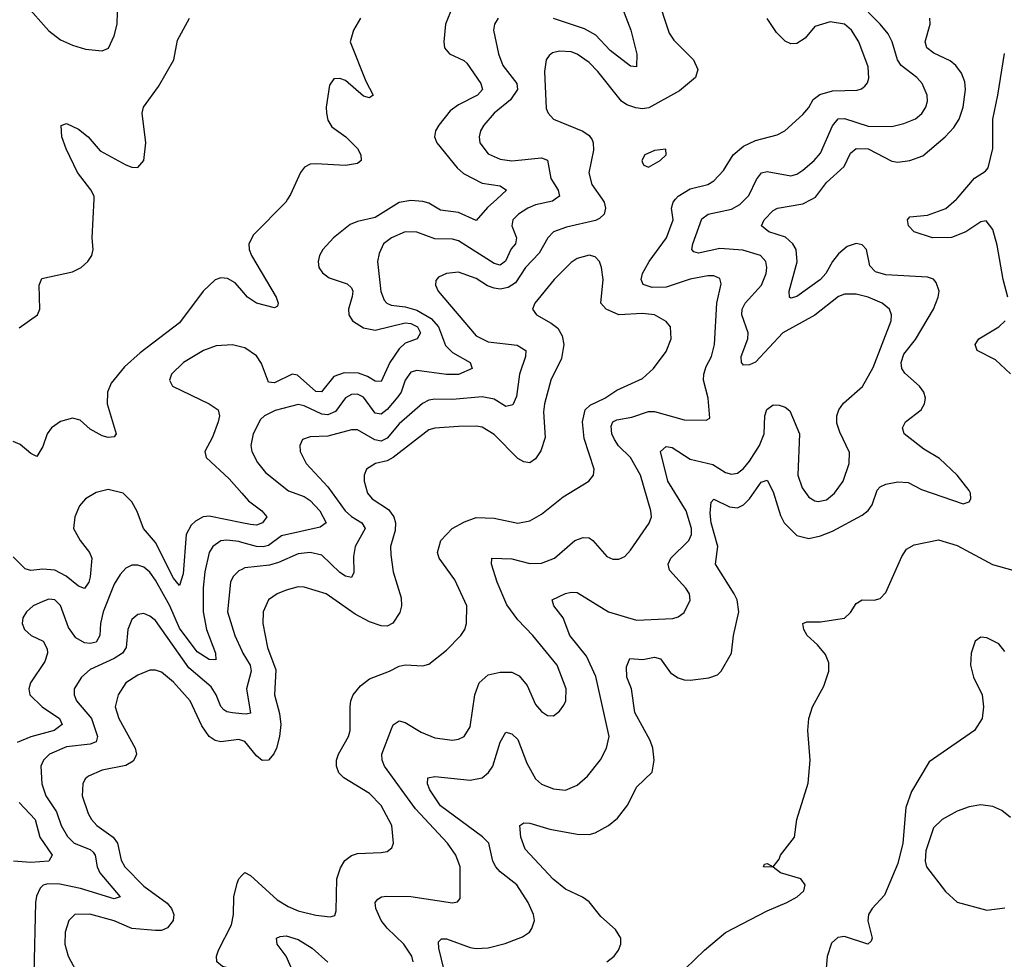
# Model space of a CAD drawing. Header units: inches. Extents: x 1843162 to 1959474, y 907081 to 1016326.
# Tile 275 of 656: x 1909252 to 1912569, y 937439 to 940605. Entities that reach past the tile are written whole.
import ezdxf

# ---------------------------------------------------------------- set-up
doc = ezdxf.new("R2010")
doc.units = ezdxf.units.IN
doc.header["$MEASUREMENT"] = 0
for name, color, linetype in [('B9903', 7, 'Continuous'), ('B9904', 7, 'Continuous'), ('B9913', 7, 'Continuous'), ('B9914', 7, 'Continuous')]:
    doc.layers.add(name, color=color, linetype=linetype)

msp = doc.modelspace()

# ---------------------------------------------------------------- linework, layer by layer
at = {"layer": 'B9903', "color": 5}
for points, elevation in [([(1909250, 939566.9), (1909312.3, 939610), (1909319.5, 939630), (1909317.3, 939710), (1909327.1, 939732.9), (1909430, 939755), (1909458.9, 939770), (1909481.5, 939790), (1909495, 939810), (1909499.1, 939830), (1909496.5, 939870), (1909502.6, 940000)], 480), ([(1910000, 939692.4), (1909977.7, 939717.7), (1909952.6, 939732.6), (1909930, 939735.1), (1909910, 939728.3), (1909869.7, 939690.3), (1909790, 939583.2), (1909657.5, 939482.5), (1909605.2, 939434.8), (1909559.7, 939380.3), (1909547.7, 939350), (1909546.7, 939310), (1909577, 939210), (1909570, 939199.5), (1909550, 939196.9), (1909530, 939202.5), (1909490, 939225.6), (1909455.5, 939255.5), (1909430, 939262), (1909390, 939250.6), (1909359.7, 939230), (1909345, 939210), (1909330, 939167.3), (1909310, 939133.3), (1909290, 939143.1), (1909253.5, 939173.5), (1909230, 939183.2)], 480), ([(1910000, 939501.8), (1909968.9, 939508.9), (1909913.5, 939506.5), (1909871.6, 939490), (1909803.5, 939450), (1909763, 939410), (1909757.2, 939390), (1909766.7, 939370), (1909890.4, 939310.4), (1909920.1, 939290), (1909925.5, 939270), (1909921, 939250), (1909901.6, 939198.4), (1909875.9, 939150), (1909880.2, 939130), (1909957.7, 939057.7), (1910000, 939009.7)], 520), ([(1910000, 938909.9), (1909890, 938932.3), (1909870, 938929.5), (1909844.6, 938915.4), (1909830, 938901.9), (1909813.1, 938870), (1909802.8, 938737.2), (1909790, 938698.3), (1909770, 938722.6), (1909710, 938843), (1909669.5, 938890), (1909648.2, 938948.2), (1909630, 938979.8), (1909600.5, 939010), (1909550, 939022.2), (1909510, 939011.4), (1909474.2, 938990), (1909453.5, 938966.5), (1909437.3, 938930), (1909433.9, 938890), (1909455.8, 938850), (1909487.7, 938810), (1909494.6, 938790), (1909490, 938727.3), (1909485, 938710), (1909470, 938688.9), (1909450, 938695.9), (1909408.2, 938730), (1909370, 938750.6), (1909330, 938754), (1909290, 938749.4), (1909270, 938754.9), (1909230, 938795.4)], 520), ([(1910000, 938843.6), (1909990, 938846.5), (1909950, 938851.7), (1909930, 938849.3), (1909902.3, 938830), (1909890, 938809.7), (1909875.2, 938744.8), (1909869.7, 938690.3), (1909870.4, 938610), (1909880.9, 938550), (1909912.1, 938470), (1909912.5, 938447.5), (1909890, 938449.4), (1909850, 938475.3), (1909790, 938554.8), (1909758.1, 938630), (1909710, 938716.5), (1909690, 938743.4), (1909670, 938759.8), (1909650, 938767.2), (1909630, 938766.8), (1909610, 938757.2), (1909590, 938735.3), (1909570, 938702.7), (1909533.8, 938610), (1909524.4, 938570), (1909522.4, 938530), (1909510, 938507), (1909490, 938502.8), (1909470, 938505.1), (1909441.6, 938521.6), (1909416.7, 938556.7), (1909390, 938630.8), (1909370, 938650.5), (1909350, 938652.4), (1909330, 938645), (1909297, 938630), (1909275.6, 938610), (1909262.8, 938590), (1909260.7, 938570), (1909268.3, 938550), (1909290.3, 938530), (1909331.2, 938511.2), (1909345.2, 938485.2), (1909345.7, 938470), (1909337.3, 938442.7), (1909288.1, 938370), (1909282.8, 938350), (1909286.7, 938330), (1909327.7, 938290), (1909386.2, 938250), (1909395.4, 938230), (1909368.5, 938210), (1909290, 938188.2), (1909243.5, 938170)], 540), ([(1910000, 938752.9), (1909990, 938748.3), (1909971, 938729), (1909962.1, 938710), (1909952.5, 938610), (1909976.5, 938530), (1910000, 938478.3)], 560), ([(1910000, 938266.3), (1909969.1, 938269.1), (1909950, 938272.8), (1909940, 938280), (1909930, 938290.8), (1909913.7, 938330), (1909896.8, 938356.8), (1909821.4, 938421.4), (1909710, 938580.2), (1909690, 938595.6), (1909670, 938603.7), (1909650, 938601.1), (1909630, 938584), (1909616.8, 938550), (1909611.2, 938490), (1909598.6, 938470), (1909570, 938452), (1909490, 938415.7), (1909460.6, 938390), (1909435.4, 938350), (1909435.2, 938330), (1909443.7, 938310), (1909494.3, 938250), (1909514.1, 938190), (1909510, 938171.8), (1909490, 938163.7), (1909410, 938155.1), (1909352.9, 938130), (1909331.8, 938110), (1909323, 938090), (1909326.8, 938030), (1909340.1, 937990), (1909375.8, 937935.8), (1909392, 937890), (1909412.6, 937852.6), (1909435.3, 937830), (1909489, 937809), (1909499.6, 937799.6), (1909506.7, 937790), (1909513.3, 937750), (1909522.2, 937730), (1909590.9, 937649.1), (1909570, 937642.9), (1909457.4, 937677.4), (1909387.6, 937692.4), (1909346.6, 937693.4), (1909331.5, 937688.5), (1909321, 937679), (1909308.3, 937651.7), (1909305.2, 937630), (1909300.2, 937390)], 560), ([(1910000, 938176.2), (1909990, 938179.6), (1909930, 938171.3), (1909910, 938176.7), (1909890.5, 938190), (1909865.9, 938225.9), (1909826.3, 938310), (1909770, 938372.8), (1909730, 938406), (1909710, 938413.7), (1909690, 938413.7), (1909650, 938396.3), (1909609.4, 938370), (1909584.3, 938330), (1909573.2, 938290), (1909586.4, 938250), (1909641.3, 938150), (1909645.2, 938130), (1909641.6, 938118.4), (1909633.9, 938106.1), (1909610, 938091.5), (1909530, 938075.8), (1909483.6, 938056.4), (1909472.9, 938047.1), (1909464.9, 938030), (1909462.9, 937990), (1909482.2, 937930), (1909493.5, 937910), (1909512.2, 937890), (1909566.9, 937850), (1909581.9, 937830), (1909593.4, 937773.4), (1909606.6, 937750), (1909670, 937685.2), (1909748.4, 937628.4), (1909763.5, 937610), (1909771.7, 937590), (1909769.4, 937570), (1909750, 937544.9), (1909730, 937536.2), (1909710, 937535.6), (1909630, 937542.4), (1909570, 937568.3), (1909488.4, 937591.6), (1909438, 937590), (1909417.6, 937570), (1909405.1, 937530), (1909404.1, 937490), (1909415.3, 937450), (1909458.1, 937370)], 580), ([(1909250, 937966.8), (1909303.7, 937910), (1909320.5, 937850), (1909361.5, 937790), (1909350.5, 937769.5), (1909290, 937765.7), (1909230.7, 937769.3)], 540), ([(1910000, 937397.8), (1909934.9, 937414.9), (1909916, 937430), (1909915.3, 937450), (1909921.4, 937470), (1909965.4, 937554.6), (1909972.5, 937590), (1909973.1, 937650), (1909984.7, 937695.3), (1909990, 937710.4), (1910000, 937721.1)], 580)]:
    msp.add_lwpolyline(points, dxfattribs=dict(at, elevation=elevation))
at = {"layer": 'B9904', "color": 5}
for points, elevation in [([(1909270, 940657.6), (1909350, 940567.8), (1909390, 940536.6), (1909430, 940518.7), (1909474.2, 940505.8), (1909530, 940500.3), (1909550.7, 940509.3), (1909570, 940550.5), (1909580.2, 940590), (1909581.5, 940630)], 520), ([(1909502.6, 940000), (1909503.1, 940010), (1909492, 940032), (1909447.1, 940090), (1909408.3, 940170), (1909393.5, 940210), (1909392.1, 940247.9), (1909410, 940254.6), (1909450, 940235.9), (1909482.7, 940210), (1909523, 940163), (1909610, 940115.8), (1909630, 940107.6), (1909650, 940106.8), (1909669.8, 940130), (1909677.1, 940190), (1909665, 940290), (1909669, 940310), (1909720, 940380), (1909771.8, 940470), (1909784, 940536), (1909824.5, 940610)], 480)]:
    msp.add_lwpolyline(points, dxfattribs=dict(at, elevation=elevation))
at = {"layer": 'B9913', "color": 5}
for points, elevation in [([(1910154.5, 940000), (1910148.1, 939990), (1910040.1, 939879.9), (1910024, 939850), (1910025.2, 939830), (1910033.1, 939810), (1910116.3, 939670), (1910123.2, 939650), (1910120, 939640), (1910110, 939634), (1910049.8, 939650), (1910019.9, 939670), (1910000, 939692.4)], 480), ([(1910858.8, 940000), (1910827.8, 939972.2), (1910790, 939928.2), (1910730, 939954.7), (1910670, 939962.8), (1910630, 939986.7), (1910610, 939992.7), (1910570, 939995.9), (1910530, 939988.9), (1910450, 939938), (1910390, 939924.9), (1910365, 939915), (1910308.6, 939870), (1910273, 939830), (1910262.2, 939810), (1910257.8, 939790), (1910260.2, 939770), (1910271.9, 939751.9), (1910294.7, 939734.7), (1910354.9, 939714.9), (1910370, 939701.7), (1910374.3, 939690), (1910371.8, 939671.8), (1910360.1, 939630), (1910361.1, 939610), (1910373.5, 939590), (1910410, 939566.8), (1910450, 939559.1), (1910550, 939582.9), (1910570, 939581.1), (1910592.6, 939570), (1910602.5, 939550), (1910590.5, 939529.5), (1910550, 939515), (1910530, 939496.2), (1910498.8, 939450), (1910470, 939385.8), (1910450, 939386.8), (1910423.2, 939403.2), (1910393.4, 939413.4), (1910344.9, 939415.1), (1910310, 939402.4), (1910268.5, 939351.5), (1910250, 939351.7), (1910187.3, 939407.3), (1910170, 939410.4), (1910110, 939381.1), (1910090, 939383.7), (1910066.1, 939446.1), (1910050, 939472), (1910010, 939499.6), (1910000, 939501.8)], 520), ([(1911055.5, 940000), (1911046.3, 939993.7), (1910990, 939980.8), (1910963.2, 939970), (1910932.7, 939950), (1910913.2, 939930), (1910909.4, 939910), (1910926, 939870), (1910921.8, 939850), (1910907.7, 939832.3), (1910888.3, 939791.7), (1910870, 939777.2), (1910850, 939782.9), (1910730, 939859.7), (1910710, 939864.9), (1910650, 939866.4), (1910590, 939888.7), (1910550, 939889.9), (1910504.4, 939870), (1910478, 939850), (1910462.6, 939817.4), (1910457.6, 939790), (1910468.7, 939688.7), (1910479.8, 939659.8), (1910489.3, 939649.3), (1910503.5, 939643.5), (1910550, 939637.9), (1910590, 939626.3), (1910638.3, 939598.3), (1910663.3, 939570), (1910686.9, 939506.9), (1910710, 939484), (1910769.1, 939450), (1910776, 939430), (1910730, 939409.2), (1910690, 939409.9), (1910590, 939422.8), (1910570, 939416.8), (1910550.7, 939390), (1910537.2, 939350), (1910526.1, 939333.9), (1910490, 939291.8), (1910470, 939276.2), (1910450, 939279.6), (1910410, 939332.9), (1910390, 939343.1), (1910370, 939342.4), (1910349.2, 939330.8), (1910315.4, 939284.6), (1910290, 939273.9), (1910270, 939275.4), (1910210, 939303.7), (1910190, 939308.4), (1910112.2, 939287.8), (1910076.5, 939270), (1910062.7, 939257.3), (1910038.8, 939210), (1910030.7, 939170), (1910034, 939150), (1910052.9, 939112.9), (1910079.6, 939079.6), (1910157.4, 939017.4), (1910210, 938997.8), (1910230, 938984.8), (1910263.6, 938950), (1910284, 938910), (1910264.7, 938895.3), (1910134.5, 938865.5), (1910090, 938833.5), (1910071.8, 938828.2), (1910050, 938829.3), (1910000, 938843.6)], 540), ([(1911213.9, 940000), (1911220.7, 939990), (1911225.4, 939970), (1911220.9, 939950), (1911205.5, 939934.5), (1911191.9, 939928.1), (1911094.4, 939905.6), (1911050, 939889.9), (1911030.5, 939869.5), (1911002.2, 939817.8), (1910956.3, 939770), (1910921.9, 939718.1), (1910897.8, 939702.2), (1910870, 939697.4), (1910850, 939699.9), (1910828.2, 939708.2), (1910790, 939732.3), (1910730, 939754.1), (1910690.1, 939749.9), (1910663.2, 939736.8), (1910654.1, 939725.9), (1910652.6, 939710), (1910662.2, 939690), (1910790, 939539.1), (1910830, 939519.9), (1910927.7, 939507.7), (1910957.1, 939490), (1910955.8, 939470), (1910935.2, 939410), (1910925.1, 939334.9), (1910913.1, 939306.9), (1910890, 939301.7), (1910850, 939326.1), (1910810, 939334.3), (1910710, 939325.5), (1910650, 939326.8), (1910630, 939323.2), (1910608.5, 939311.5), (1910530, 939243.1), (1910490, 939194.9), (1910470, 939184.9), (1910448.7, 939188.7), (1910390, 939222.7), (1910370, 939222.9), (1910290, 939201.9), (1910230, 939199.8), (1910204.2, 939190), (1910195.8, 939170), (1910197.2, 939150), (1910217.1, 939110), (1910290.4, 939030.4), (1910348.2, 938950), (1910370, 938930.6), (1910404.8, 938910), (1910415.3, 938890), (1910381.9, 938830), (1910376.5, 938796.5), (1910377.4, 938742.6), (1910370, 938725.8), (1910350, 938729.9), (1910330, 938742), (1910270, 938801.2), (1910230, 938809.9), (1910190, 938805.1), (1910124.2, 938775.8), (1910093, 938767), (1910010, 938757.5), (1910000, 938752.9)], 560), ([(1910577.4, 937430), (1910573, 937450), (1910545.7, 937490), (1910490, 937543.6), (1910469.3, 937570), (1910452.2, 937610), (1910449.8, 937630), (1910458.6, 937641.4), (1910470.7, 937649.3), (1910488.6, 937651.4), (1910570, 937650.8), (1910710, 937629.3), (1910726.9, 937633.1), (1910736.1, 937643.9), (1910735.8, 937750), (1910721, 937790), (1910692.7, 937830), (1910585.6, 937945.6), (1910480.8, 938090), (1910473, 938110), (1910471.7, 938130), (1910504.1, 938215.9), (1910510, 938228.8), (1910530, 938242), (1910550, 938236.5), (1910604.4, 938204.4), (1910650, 938185.6), (1910710, 938177.8), (1910730, 938180.7), (1910749.6, 938190), (1910770, 938222), (1910784.9, 938330), (1910800.2, 938370), (1910830, 938397), (1910870, 938406.4), (1910910, 938406.6), (1910934.2, 938394.2), (1910961.9, 938361.9), (1910990, 938297.6), (1911010, 938273.7), (1911030, 938260.4), (1911050, 938259.1), (1911070, 938275.5), (1911084.4, 938295.6), (1911091.9, 938310), (1911092.4, 938350), (1911062.9, 938430), (1910980.9, 938530), (1910930, 938582.4), (1910893.1, 938633.1), (1910860.2, 938710), (1910841.7, 938770), (1910842.7, 938790), (1910910, 938788.7), (1910970, 938772.4), (1911010, 938774), (1911053.7, 938790), (1911122.3, 938850), (1911150, 938860.6), (1911170, 938858.6), (1911182.6, 938850), (1911230, 938796.5), (1911250, 938787.7), (1911270, 938787.6), (1911290, 938796.5), (1911310, 938817), (1911372, 938908), (1911379.8, 938930), (1911378.2, 938950), (1911343.4, 939070), (1911310, 939129.9), (1911269, 939169), (1911255.3, 939190), (1911246.1, 939210), (1911244.2, 939235.8), (1911250.3, 939249.7), (1911263.7, 939256.3), (1911313.9, 939266.1), (1911370, 939284.3), (1911390, 939284.7), (1911490, 939257.1), (1911564.1, 939255.9), (1911577.2, 939262.8), (1911570.8, 939329.2), (1911555, 939390), (1911556.1, 939410), (1911564, 939436), (1911582.8, 939470), (1911592.5, 939510), (1911600.2, 939650), (1911614.6, 939714.6), (1911610, 939732.6), (1911590, 939741.8), (1911570, 939741.3), (1911510, 939730.6), (1911430, 939703.5), (1911382.7, 939702.7), (1911352.7, 939712.7), (1911344.9, 939730), (1911349.4, 939750), (1911372.8, 939790), (1911431.3, 939870), (1911453.3, 939930), (1911447.8, 939970), (1911452.8, 939990), (1911461.3, 940000)], 560), ([(1910682, 937402), (1910663.9, 937476.1), (1910662.7, 937497.3), (1910672.5, 937507.5), (1910690, 937508.1), (1910770, 937479.3), (1910790, 937475.4), (1910830, 937477.5), (1910887.9, 937492.1), (1910945.3, 937514.7), (1910969.8, 937530), (1910977.5, 937542.5), (1910985.8, 937570), (1910983.2, 937590), (1910965, 937630), (1910926.6, 937690), (1910870, 937733.7), (1910855.4, 937750), (1910845.8, 937770), (1910831.8, 937830), (1910811.3, 937851.3), (1910670, 937956.5), (1910633.9, 938010), (1910626, 938030), (1910626.9, 938050), (1910650, 938055.4), (1910770, 938042.7), (1910810, 938050.8), (1910831.7, 938068.3), (1910845.4, 938090), (1910870, 938170.4), (1910890, 938204.2), (1910910, 938198.6), (1910930, 938179.7), (1910959.8, 938099.8), (1910990, 938046.5), (1911010, 938028.6), (1911050, 938013.2), (1911090, 938008.6), (1911130, 938025.4), (1911164.3, 938055.7), (1911208.9, 938111.1), (1911229, 938150), (1911237.2, 938190), (1911192.4, 938392.4), (1911160.8, 938460.8), (1911104.7, 938530), (1911082.2, 938590), (1911050.9, 938630), (1911045.7, 938650), (1911090, 938671.5), (1911110, 938676.3), (1911130, 938674.5), (1911235.6, 938610), (1911330, 938582), (1911452.3, 938587.7), (1911470, 938592.4), (1911490, 938607.7), (1911511, 938649), (1911508.2, 938670), (1911496, 938690), (1911441.1, 938750), (1911436.4, 938770), (1911444.8, 938790), (1911506.4, 938850), (1911515.2, 938870), (1911515.2, 938890), (1911496.9, 938950), (1911435.3, 939050), (1911410, 939150.4), (1911430, 939166.5), (1911450, 939163.2), (1911510, 939124.3), (1911586.4, 939106.4), (1911630, 939079.5), (1911650, 939073.4), (1911670, 939076.6), (1911690, 939092.5), (1911710, 939117), (1911744.1, 939170), (1911759.2, 939210), (1911761.6, 939270), (1911768.2, 939291.8), (1911790, 939307), (1911810, 939306.1), (1911830, 939299.2), (1911846.4, 939286.4), (1911879, 939210), (1911873.5, 939070), (1911887.9, 939027.9), (1911910, 938996), (1911930, 938983.6), (1911941.8, 938981.8), (1911970, 938987.5), (1911996.4, 939010), (1912026.2, 939050), (1912045.7, 939110), (1912046.7, 939146.7), (1912014.8, 939214.8), (1912004.9, 939244.9), (1912004, 939270), (1912011.1, 939290), (1912027.3, 939312.7), (1912090.5, 939369.5), (1912127.2, 939432.8), (1912187.4, 939590), (1912189.1, 939610), (1912182.2, 939630), (1912157.3, 939650), (1912110, 939669.9), (1912070, 939680.2), (1912030, 939680.2), (1912010, 939671.8), (1911930.4, 939609.6), (1911822.9, 939550), (1911730, 939450.8), (1911710, 939441.7), (1911690, 939441.2), (1911683.2, 939450), (1911682.1, 939470), (1911704.8, 939530), (1911706.2, 939550), (1911684.8, 939610), (1911685.6, 939630), (1911695.9, 939650), (1911750.5, 939710), (1911766.1, 939750), (1911769.2, 939770), (1911765.2, 939790), (1911747.6, 939810), (1911688.3, 939828.3), (1911610, 939833.5), (1911538.5, 939818.5), (1911522.3, 939822.3), (1911516.4, 939830), (1911519.6, 939850), (1911550, 939934.3), (1911570.8, 939949.2), (1911650, 939966.5), (1911677.9, 939982.1), (1911695.8, 940000)], 540), ([(1911229.5, 937430), (1911254, 937450), (1911269.5, 937470), (1911277, 937490), (1911277, 937510), (1911259.5, 937539.5), (1911210, 937583), (1911170, 937632.9), (1911148.3, 937648.3), (1911090, 937675.6), (1911048.5, 937708.5), (1910954.7, 937810), (1910940.6, 937850), (1910937, 937890), (1910950, 937898.7), (1910970, 937897.3), (1911037.6, 937877.6), (1911130, 937860.9), (1911170, 937859.1), (1911190, 937865.1), (1911235.8, 937890), (1911265.5, 937914.5), (1911301, 937959), (1911330, 938018.7), (1911382, 938070), (1911389, 938110), (1911385.2, 938150), (1911375.9, 938175.9), (1911324.4, 938270), (1911313.2, 938350), (1911297.4, 938390), (1911296, 938424), (1911307.1, 938452.9), (1911350.6, 938449.4), (1911390, 938457.4), (1911410, 938451), (1911443.9, 938403.9), (1911470, 938387.1), (1911490, 938380.9), (1911510, 938379), (1911573.2, 938386.8), (1911602.4, 938397.6), (1911615.4, 938410), (1911649.2, 938470.8), (1911656, 938530), (1911674.3, 938610), (1911668.7, 938650), (1911659.1, 938670), (1911595.9, 938770), (1911603.7, 938830), (1911581.7, 938910), (1911577.9, 938942.1), (1911580.7, 938979.3), (1911590, 938988.9), (1911643.5, 938963.5), (1911670, 938960.1), (1911690, 938970.1), (1911710, 938990.1), (1911750, 939047), (1911770, 939053.8), (1911790, 939014.3), (1911814.3, 938934.3), (1911827.5, 938910), (1911870, 938866.4), (1911910, 938857.3), (1911950, 938865.7), (1911990, 938881.1), (1912090, 938935.6), (1912110, 938950.9), (1912123.8, 938970), (1912140.9, 939019.1), (1912150, 939030.6), (1912170, 939040.3), (1912210, 939048), (1912245.3, 939045.3), (1912290, 939021.5), (1912430, 938973.4), (1912450, 938980.5), (1912455.4, 938990), (1912454.8, 939010), (1912450, 939018.4), (1912409.8, 939070), (1912350, 939125.8), (1912297.8, 939157.8), (1912241.1, 939201.1), (1912231, 939210), (1912225.6, 939230), (1912236, 939250), (1912288.2, 939290), (1912299.8, 939310), (1912303.5, 939330), (1912298, 939350), (1912282.9, 939370), (1912233.4, 939413.4), (1912223.1, 939430), (1912221.5, 939450), (1912230, 939477.7), (1912270, 939527), (1912329.9, 939630), (1912346.1, 939670), (1912349.1, 939690), (1912339.5, 939719.5), (1912330.4, 939730.4), (1912310, 939737), (1912170, 939744.8), (1912134.8, 939754.8), (1912115.5, 939775.5), (1912104.5, 939830), (1912090, 939846.8), (1912070, 939851.1), (1912039, 939841), (1912010, 939815.8), (1911989.8, 939790.2), (1911967.8, 939750), (1911950, 939729.9), (1911870, 939672.3), (1911850, 939666.5), (1911845.1, 939670), (1911843.8, 939690), (1911871, 939789), (1911867.5, 939830), (1911856.6, 939850), (1911831.6, 939871.6), (1911775.8, 939890), (1911750.8, 939910), (1911759.9, 939930), (1911790, 939961.4), (1911804.5, 939970), (1911890, 939984.1), (1911920.1, 940000)], 520), ([(1912580.1, 939670), (1912564.7, 939730), (1912545, 939845), (1912530, 939898), (1912507.6, 939927.6), (1912490, 939924.3), (1912439.5, 939890), (1912391, 939871), (1912327, 939870), (1912264.5, 939890), (1912245.9, 939910), (1912242.9, 939930), (1912250, 939940.2), (1912310, 939946.1), (1912371.8, 939968.2), (1912407.9, 940000)], 480), ([(1910000, 937721.1), (1910010, 937731.8), (1910030, 937721.7), (1910119.6, 937639.6), (1910156.4, 937616.4), (1910190, 937602.6), (1910250, 937587.4), (1910298.2, 937581.8), (1910313.1, 937586.9), (1910318.2, 937601.8), (1910319.9, 937710), (1910332.8, 937747.2), (1910347.8, 937772.2), (1910370, 937788.7), (1910390, 937795.3), (1910470, 937798.4), (1910490, 937802.4), (1910505.3, 937814.7), (1910511.6, 937830), (1910505.7, 937890), (1910470, 937957.4), (1910430, 937997.4), (1910344.4, 938050), (1910327.4, 938067.4), (1910319, 938090), (1910319.4, 938110), (1910326, 938130), (1910359.4, 938190), (1910365.5, 938210), (1910365.5, 938290), (1910367.2, 938310), (1910375.5, 938330), (1910399.7, 938360.3), (1910430, 938383.8), (1910498, 938410), (1910530, 938427.2), (1910550, 938431.5), (1910610, 938427.7), (1910630, 938433.1), (1910690, 938480.8), (1910738, 938530), (1910751.7, 938550), (1910756.8, 938570), (1910757.7, 938630), (1910717.4, 938717.4), (1910664.5, 938790), (1910659.8, 938810), (1910670.7, 938850), (1910709.3, 938890.7), (1910750, 938913.4), (1910790, 938927.2), (1910850, 938924.8), (1910930, 938908.5), (1910970, 938916.5), (1911010, 938938.5), (1911082.7, 938997.3), (1911169.7, 939050), (1911184.4, 939070), (1911187.4, 939090), (1911153.8, 939193.8), (1911147.8, 939250), (1911156.5, 939290), (1911173.7, 939306.3), (1911223.5, 939330), (1911263.3, 939356.7), (1911350, 939395.5), (1911387.4, 939430), (1911430, 939487), (1911446.2, 939530), (1911443.9, 939570), (1911430, 939588.2), (1911390, 939610.6), (1911350, 939615.3), (1911270.6, 939610.6), (1911227, 939630), (1911209.7, 939650), (1911217.8, 939730), (1911212.2, 939770), (1911204.8, 939790), (1911190, 939805.6), (1911170, 939811.2), (1911130, 939799.8), (1911110, 939786.2), (1911052.8, 939730), (1910987.3, 939650), (1910979, 939630), (1910992.7, 939610), (1911042.8, 939582.8), (1911065, 939565), (1911079.8, 939539.8), (1911085, 939510), (1911076.9, 939463.1), (1911041.5, 939390), (1911019.3, 939310), (1911016.7, 939283.3), (1911022.6, 939197.4), (1911007.5, 939152.5), (1910990, 939124.7), (1910970, 939112.3), (1910950, 939114.8), (1910930, 939126.3), (1910850, 939207.4), (1910810, 939231.7), (1910790, 939235.8), (1910730, 939234.3), (1910650, 939228.8), (1910630, 939222.4), (1910510.6, 939129.4), (1910490, 939118.7), (1910450.6, 939109.4), (1910420.2, 939090), (1910412.2, 939070), (1910412, 939050), (1910424.1, 939010), (1910439.3, 938990), (1910494.8, 938954.8), (1910512.2, 938930), (1910518, 938910), (1910516.5, 938883.5), (1910501.5, 938830), (1910502, 938802), (1910510, 938744.7), (1910537.1, 938657.1), (1910538.2, 938630), (1910532.7, 938607.3), (1910508.7, 938571.3), (1910490, 938561.4), (1910470, 938562), (1910430, 938576.5), (1910382, 938602), (1910283.9, 938670), (1910210, 938693.3), (1910190, 938693.7), (1910150, 938683.2), (1910119.5, 938670), (1910090.2, 938649.8), (1910072, 938610), (1910070.9, 938570), (1910087.3, 938490), (1910114.6, 938414.6), (1910110.1, 938330), (1910126.8, 938266.8), (1910131.2, 938230), (1910127.6, 938190), (1910117.5, 938150), (1910108.6, 938131.4), (1910090, 938109.9), (1910068.7, 938108.7), (1910050, 938124.5), (1910010, 938172.8), (1910000, 938176.2)], 580), ([(1912590, 939412.1), (1912538.9, 939458.9), (1912477.6, 939490), (1912469.9, 939509.9), (1912482.9, 939530), (1912550.6, 939570), (1912571.7, 939590)], 480), ([(1910000, 939009.7), (1910023.3, 938983.3), (1910068.2, 938950), (1910084.7, 938930), (1910070.2, 938910), (1910050, 938901.8), (1910030, 938903.8), (1910000, 938909.9)], 520), ([(1911493.1, 937406.9), (1911558.9, 937470), (1911630, 937529.6), (1911770, 937602), (1911835.9, 937630), (1911870.7, 937650), (1911893.2, 937670), (1911898, 937690), (1911883.5, 937710), (1911815.1, 937730), (1911790, 937749.4), (1911758, 937750), (1911760.4, 937759.6), (1911770, 937762), (1911790, 937751), (1911810, 937776), (1911814.3, 937790), (1911861.6, 937850), (1911869.6, 937910), (1911907.4, 938032.6), (1911915, 938110), (1911906.9, 938210), (1911909.9, 938250), (1911922, 938290), (1911960.4, 938359.6), (1911978.1, 938410), (1911977.7, 938437.7), (1911966, 938466), (1911939, 938499), (1911904.1, 938530), (1911892.8, 938550), (1911890, 938570.7), (1911904, 938576), (1911950, 938575.6), (1912030, 938588.9), (1912050, 938607.7), (1912070, 938637.6), (1912090, 938650.3), (1912130, 938649.2), (1912150, 938654.7), (1912170, 938674.6), (1912223.3, 938796.7), (1912239.6, 938820.4), (1912264.6, 938835.4), (1912347.2, 938852.8), (1912410, 938833.3), (1912529.1, 938769.1), (1912597.2, 938750)], 480), ([(1912570, 938476.2), (1912550, 938502.3), (1912510, 938522.3), (1912490, 938524), (1912470, 938511.3), (1912457.4, 938470), (1912454.8, 938430), (1912464.4, 938390), (1912493.7, 938330), (1912498.5, 938290), (1912493.9, 938250), (1912467.7, 938210), (1912316, 938104), (1912255.5, 938004.5), (1912237.4, 937950), (1912226.6, 937830), (1912210, 937761.3), (1912164.5, 937655.5), (1912123.4, 937610), (1912111.2, 937590), (1912109.1, 937569.1), (1912123.2, 937510), (1912119.8, 937500.2), (1912109, 937490), (1912030, 937516.2), (1912007.6, 937512.4), (1911986.1, 937493.9), (1911972.1, 937447.9), (1911965.4, 937370)], 480), ([(1910000, 938478.3), (1910003.8, 938470), (1910027.9, 938430), (1910032.3, 938410), (1910016.2, 938350), (1910030, 938268.6), (1910015.1, 938264.9), (1910000, 938266.3)], 560), ([(1912590, 937917), (1912560.1, 937940.1), (1912530, 937953.6), (1912490, 937959.9), (1912450, 937952.7), (1912410, 937938.5), (1912358.9, 937910), (1912330, 937882.4), (1912304.8, 937804.8), (1912301.7, 937770), (1912306.5, 937750), (1912370, 937667.2), (1912410, 937631.4), (1912510, 937604), (1912570, 937612.5)], 520), ([(1910170, 937404), (1910150, 937449.8), (1910119.3, 937490), (1910117.4, 937510), (1910130, 937516.1), (1910150, 937517.7), (1910190, 937506), (1910236.9, 937476.9), (1910290, 937429.6)], 560)]:
    msp.add_lwpolyline(points, dxfattribs=dict(at, elevation=elevation))
at = {"layer": 'B9914', "color": 5}
for points, elevation in [([(1911397.5, 940690), (1911439.3, 940559.3), (1911455.4, 940535.4), (1911521.7, 940470), (1911536.5, 940436.5), (1911528, 940410), (1911474.4, 940365.6), (1911371.8, 940308.2), (1911350, 940304), (1911327.3, 940307.3), (1911297.7, 940317.7), (1911279.4, 940330), (1911199.9, 940430), (1911170, 940461.1), (1911130, 940489.1), (1911110, 940496.3), (1911070, 940499.1), (1911047.2, 940492.8), (1911035.8, 940484.2), (1911025.8, 940470), (1911019.7, 940430), (1911025.8, 940305.8), (1911031.7, 940290), (1911050.2, 940270.2), (1911149.2, 940229.2), (1911170, 940214.7), (1911179.9, 940199.9), (1911184.3, 940190), (1911184.7, 940164.7), (1911168.9, 940088.9), (1911179.8, 940050), (1911213.9, 940000)], 560), ([(1911277.2, 940657.2), (1911310.1, 940570), (1911330.8, 940489.2), (1911330, 940446.3), (1911310, 940447.7), (1911241, 940501), (1911193, 940553), (1911154.5, 940574.5), (1911050, 940608.4)], 540), ([(1910710, 940648.3), (1910686.1, 940590), (1910680.2, 940530), (1910683.2, 940510), (1910699.6, 940490), (1910747.7, 940467.7), (1910758.1, 940458.1), (1910805.2, 940390), (1910810.8, 940370), (1910794, 940350), (1910730, 940318.1), (1910702.6, 940297.4), (1910663.5, 940250), (1910652.6, 940230), (1910649.3, 940210), (1910657.3, 940190), (1910725.7, 940105.7), (1910746.6, 940086.6), (1910810, 940054), (1910870, 940044.6), (1910892.3, 940030), (1910858.8, 940000)], 520), ([(1911695.8, 940000), (1911707.9, 940012.1), (1911733.7, 940066.3), (1911751, 940089), (1911770, 940092.9), (1911850, 940078.9), (1911870, 940084.8), (1911890, 940097.7), (1911928.2, 940130), (1911950, 940155.4), (1911990, 940247.5), (1912009.3, 940270.7), (1912030, 940272.4), (1912110, 940246.4), (1912190, 940245.5), (1912230, 940254.8), (1912270, 940271.1), (1912291.2, 940288.8), (1912304, 940310), (1912309.8, 940330), (1912308.9, 940350), (1912291.6, 940390), (1912273.6, 940410), (1912221.3, 940450), (1912209, 940470), (1912190.9, 940530), (1912177.1, 940557.1), (1912151, 940590), (1912110, 940630.4)], 540), ([(1910400.1, 940610), (1910376.3, 940570), (1910365.5, 940530), (1910417.9, 940397.9), (1910443.2, 940350), (1910430, 940341.4), (1910410, 940346.7), (1910350, 940399.4), (1910330, 940407.1), (1910310, 940405.8), (1910295.4, 940384.6), (1910284.2, 940310), (1910285.2, 940290), (1910290, 940265.8), (1910303.6, 940243.6), (1910350.4, 940210.4), (1910390.3, 940170.3), (1910400.9, 940150), (1910402.7, 940130), (1910390, 940120.8), (1910350, 940113.1), (1910250, 940119.2), (1910230, 940117.7), (1910211.5, 940108.5), (1910197.6, 940090), (1910164.4, 940015.6), (1910154.5, 940000)], 480), ([(1910863.6, 940610), (1910851.4, 940590), (1910847.6, 940570), (1910864.4, 940490), (1910879.8, 940450), (1910926.9, 940390), (1910929.1, 940370), (1910905.2, 940334.8), (1910850.2, 940290), (1910815.4, 940250), (1910803.8, 940230), (1910799.3, 940210), (1910802.3, 940190), (1910830, 940153.2), (1910870, 940135), (1910910, 940129.6), (1911010, 940139.8), (1911030, 940131.4), (1911040.7, 940070), (1911066, 940030), (1911070.2, 940010), (1911055.5, 940000)], 540), ([(1911461.3, 940000), (1911470, 940010.1), (1911510, 940035.2), (1911569.9, 940050.1), (1911590, 940062.2), (1911623.2, 940096.8), (1911655.4, 940150), (1911690, 940179.2), (1911730, 940197.5), (1911803.5, 940216.5), (1911829.6, 940230), (1911890, 940285.2), (1911910, 940308.9), (1911924.5, 940335.5), (1911946.9, 940353.1), (1911990, 940365.5), (1912072.5, 940367.5), (1912088, 940372), (1912099.1, 940380.9), (1912107.9, 940392.1), (1912112.2, 940407.8), (1912110, 940446), (1912078.3, 940530), (1912053.7, 940570), (1912030, 940590.3), (1911982.4, 940597.6), (1911930, 940581.8), (1911897.9, 940542.1), (1911870, 940525), (1911850, 940523), (1911830, 940532.2), (1911801.7, 940561.7), (1911770, 940609)], 560), ([(1911920.1, 940000), (1911933.1, 940006.9), (1911970, 940056.2), (1912028.7, 940110), (1912050, 940155.5), (1912069.1, 940170.9), (1912110, 940169.7), (1912190, 940128.7), (1912210, 940125.3), (1912250, 940130.1), (1912293.7, 940146.3), (1912369.9, 940210), (1912398.7, 940241.3), (1912416.7, 940270), (1912430, 940310.4), (1912438.2, 940370), (1912435.3, 940395.3), (1912424.3, 940424.3), (1912405.2, 940450), (1912386.1, 940466.1), (1912331.5, 940491.5), (1912307.5, 940510), (1912302.4, 940530), (1912318.9, 940590), (1912317.7, 940610)], 520), ([(1912407.9, 940000), (1912410, 940001.9), (1912468.6, 940071.4), (1912505.1, 940094.9), (1912514.1, 940105.9), (1912529.5, 940170.5), (1912529.5, 940270), (1912547.2, 940350), (1912569.6, 940490.4)], 480)]:
    msp.add_lwpolyline(points, dxfattribs=dict(at, elevation=elevation))
at = {"layer": 'B9914', "color": 5, "elevation": 580}
msp.add_lwpolyline([(1911428.4, 940168.4), (1911390, 940164.5), (1911357.3, 940150), (1911348.2, 940130), (1911350, 940122), (1911354.4, 940114.4), (1911370, 940108.5), (1911409.2, 940130), (1911429.2, 940150)], close=True, dxfattribs=at)

doc.saveas('drawing.dxf')
